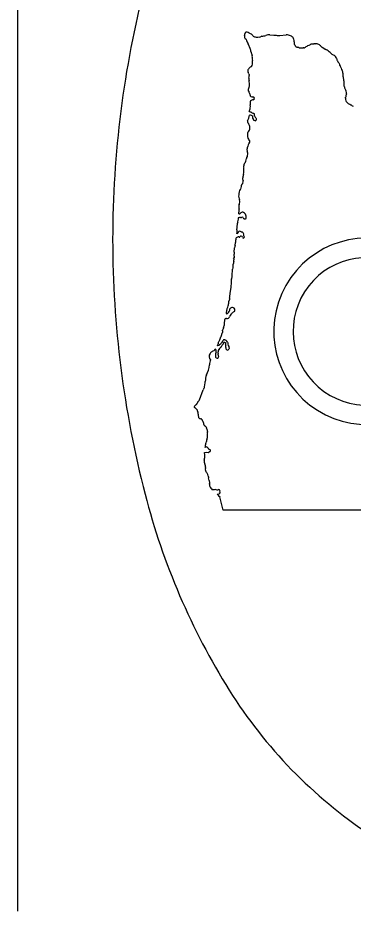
# Model space of a CAD drawing. Extents: x 42133 to 45533, y 41351 to 47951.
# Drawn here: x 42525.94 to 42538.21, y 45345.16 to 45377.83 of the extents above; entities that cross this region are included whole.
import ezdxf

# ---------------------------------------------------------------- set-up
doc = ezdxf.new("R2010")
doc.units = 0
doc.layers.add('P_TRAF_SIGN_SignDetails', color=7, linetype='Continuous')

msp = doc.modelspace()

# ---------------------------------------------------------------- linework, layer by layer
at = {"layer": 'P_TRAF_SIGN_SignDetails'}
msp.add_line((42525.939, 45345.156), (42525.939, 45394.893), dxfattribs=at)
for points in [[(42535.165, 45377.204), (42535.302, 45377.187)], [(42535.53, 45377.18), (42535.763, 45377.201)], [(42534.289, 45377.041), (42534.257, 45377.064)], [(42534.44, 45376.704), (42534.376, 45376.857)], [(42537.071, 45376.756), (42537.213, 45376.671)], [(42534.412, 45375.393), (42534.405, 45375.529)], [(42537.871, 45375.52), (42537.866, 45375.393)], [(42534.416, 45373.888), (42534.395, 45373.935)], [(42534.123, 45371.7), (42534.134, 45371.725)], [(42533.997, 45369.989), (42533.954, 45369.931)], [(42533.959, 45370.139), (42533.961, 45370.199)], [(42533.852, 45369.26), (42533.864, 45369.415)], [(42533.887, 45369.501), (42533.903, 45369.615)], [(42533.836, 45369.014), (42533.849, 45369.053)], [(42533.786, 45368.387), (42533.796, 45368.633)], [(42533.76, 45368.159), (42533.758, 45368.273)], [(42533.712, 45367.741), (42533.728, 45367.9)], [(42533.654, 45367.455), (42533.678, 45367.515)], [(42533.582, 45367.108), (42533.602, 45367.193), (42533.626, 45367.249), (42533.641, 45367.298)], [(42533.5, 45366.635), (42533.509, 45366.794)], [(42533.46, 45366.048), (42533.446, 45366.029), (42533.432, 45366.005), (42533.426, 45365.984), (42533.411, 45365.971), (42533.395, 45365.946), (42533.378, 45365.929), (42533.364, 45365.907), (42533.352, 45365.889), (42533.32, 45365.869), (42533.295, 45365.843), (42533.246, 45365.833), (42533.239, 45365.835), (42533.276, 45365.931)], [(42533.33, 45366.052), (42533.367, 45366.158)], [(42533.413, 45365.854), (42533.433, 45365.869)], [(42533.612, 45365.97), (42533.589, 45366.001), (42533.56, 45366.027), (42533.516, 45366.044)], [(42533.283, 45365.47), (42533.27, 45365.523)], [(42532.77, 45364.328), (42532.79, 45364.474)], [(42532.582, 45363.86), (42532.722, 45364.221)], [(42532.894, 45362.105), (42532.851, 45362.136), (42532.791, 45362.117)], [(42532.78, 45361.845), (42532.77, 45361.931), (42532.842, 45361.939), (42532.901, 45361.933), (42532.945, 45361.949)], [(42533.184, 45360.575), (42533.133, 45360.568), (42533.053, 45360.564)], [(42533.228, 45360.406), (42533.304, 45360.416), (42533.33, 45360.446)], [(42533.455, 45359.823), (42533.328, 45360.312)]]:
    msp.add_lwpolyline(points, dxfattribs=at)
for centre, radius, start, end in [((42566.571, 45369.719), 37.163, 165.4857, 180), ((42534.344, 45377.143), 0.117, 167.5919, 222.0372), ((42533.924, 45377.292), 0.331, 337.8411, 350.2644), ((42534.328, 45377.242), 0.0779, 128.5101, 184.2878), ((42534.307, 45377.219), 0.0888, 47.7608, 108.6351), ((42534.025, 45376.462), 0.891, 58.8245, 67.435), ((42534.441, 45377.104), 0.129, 54.8431, 69.1286), ((42533.153, 45376.32), 1.626, 31.8432, 33.1537), ((42534.657, 45377.288), 0.165, 222.0998, 257.0799), ((42534.799, 45377.871), 0.72, 275.8542, 287.2083), ((42535.121, 45376.959), 0.249, 79.926, 115.9923), ((42535.324, 45377.762), 0.575, 267.7842, 276.5782), ((42535.519, 45377.946), 0.767, 260.2587, 270.7557), ((42535.785, 45376.939), 0.262, 61.4875, 94.9383), ((42535.705, 45376.721), 0.494, 56.0363, 65.3848), ((42534.273, 45377.025), 0.0224, 11.1533, 43.0257), ((42534.799, 45377.172), 0.524, 195.7163, 214.4501), ((42534.275, 45376.816), 0.109, 22.1028, 32.9083), ((42534.708, 45377.453), 0.336, 254.9246, 268.4091), ((42534.671, 45377.427), 0.312, 274.9928, 285.4292), ((42534.78, 45377.34), 0.215, 263.0897, 279.3577), ((42535.038, 45376.721), 0.464, 110.9381, 118.7855), ((42535.932, 45377.065), 0.0816, 19.4459, 53.1981), ((42536.044, 45377.09), 0.0348, 176.596, 217.7251), ((42535.98, 45377.017), 0.0627, 27.5347, 55.0495), ((42535.453, 45376.884), 0.605, 6.4094, 15.5556), ((42536.394, 45376.908), 0.343, 172.6262, 186.503), ((42538.394, 45378.06), 2.626, 206.9791, 208.6381), ((42536.317, 45377.462), 0.694, 290.0005, 298.01), ((42536.772, 45376.617), 0.265, 108.0218, 119.1943), ((42536.707, 45377.107), 0.238, 265.8522, 284.8252), ((42536.778, 45376.758), 0.119, 78.1167, 94.7999), ((42536.767, 45377.119), 0.247, 278.2461, 282.1049), ((42536.697, 45376.122), 0.765, 78.0666, 80.807), ((42536.873, 45376.766), 0.107, 63.1651, 99.5669), ((42536.839, 45376.627), 0.248, 43.1604, 70.6035), ((42533.927, 45376.491), 0.555, 8.8319, 22.5233), ((42534.867, 45376.648), 0.398, 190.3965, 207.6366), ((42536.165, 45376.844), 0.087, 209.2425, 257.5309), ((42536.228, 45376.883), 0.148, 236.4122, 249.6388), ((42536.177, 45376.527), 0.217, 78.1727, 90.0772), ((42536.172, 45376.655), 0.0977, 50.197, 59.8189), ((42536.265, 45376.808), 0.0834, 248.7405, 282.5305), ((42536.316, 45377.082), 0.357, 264.6786, 280.6147), ((42536.401, 45376.695), 0.0402, 92.2598, 118.2037), ((42536.415, 45376.862), 0.128, 263.1918, 283.7574), ((42536.128, 45377.185), 0.548, 305.4197, 311.6998), ((42536.418, 45376.987), 0.224, 289.3669, 307.5785), ((42537.174, 45376.942), 0.212, 223.2553, 231.59), ((42537.208, 45376.984), 0.266, 231.4471, 238.8989), ((42536.898, 45376.107), 0.646, 43.8434, 60.8243), ((42537.778, 45377.034), 0.634, 229.2276, 245.0219), ((42534.416, 45376.451), 0.0991, 350.2964, 7.117), ((42534.536, 45376.434), 0.0224, 179.5029, 214.7104), ((42534.755, 45376.34), 0.239, 171.5019, 198.9625), ((42534.477, 45376.398), 0.0474, 331.4922, 30.4054), ((42533.505, 45376.236), 1.023, 351.3365, 1.4847), ((42537.411, 45376.286), 0.199, 16.6143, 60.4382), ((42537.458, 45376.301), 0.15, 8.5418, 16.231), ((42537.769, 45376.334), 0.162, 183.6216, 197.8744), ((42537.555, 45376.233), 0.078, 13.3928, 41.0067), ((42537.822, 45376.338), 0.21, 204.6203, 227.4429), ((42537.464, 45376.024), 0.269, 14.0277, 36.3574), ((42534.465, 45375.882), 0.114, 142.5993, 205.3899), ((42534.479, 45375.89), 0.121, 128.4463, 149.8596), ((42534.384, 45376.034), 0.0522, 291.9731, 332.0413), ((42534.469, 45375.993), 0.0418, 117.8839, 158.1293), ((42534.437, 45376.118), 0.0884, 278.1906, 335.5763), ((42538.614, 45376.396), 0.941, 199.0155, 205.8519), ((42538.107, 45376.109), 0.362, 199.9683, 214.7124), ((42537.623, 45375.806), 0.211, 359.5964, 27.5161), ((42532.802, 45374.858), 1.839, 30.1778, 31.9906), ((42534.89, 45375.84), 0.501, 186.6109, 194.8048), ((42534.1, 45375.696), 0.305, 345.0555, 3.0938), ((42534.73, 45375.61), 0.335, 178.8512, 194.0127), ((42537.976, 45375.756), 0.15, 161.2277, 204.3513), ((42536.554, 45375.32), 1.339, 11.3946, 16.2232), ((42537.591, 45375.529), 0.281, 4.6601, 11.4366), ((42537.622, 45375.531), 0.25, 357.481, 4.6693), ((42534.467, 45375.184), 0.0988, 167.6173, 226.0389), ((42534.329, 45375.23), 0.0488, 329.6052, 2.9963), ((42534.408, 45375.238), 0.0315, 140.2357, 191.3829), ((42534.354, 45375.305), 0.055, 302.9954, 332.8664), ((42533.845, 45375.378), 0.567, 350.0276, 1.4935), ((42538.025, 45375.384), 0.159, 176.8284, 218.5819), ((42535.798, 45374.699), 2.183, 13.9601, 15.563), ((42537.761, 45375.115), 0.191, 8.3096, 35.5218), ((42534.355, 45375.078), 0.0557, 358.5662, 38.6778), ((42534.497, 45375.098), 0.0884, 194.3555, 223.8233), ((42534.387, 45375.01), 0.0531, 351.4613, 30.3447), ((42534.504, 45374.998), 0.0647, 175.591, 298.935), ((42534.543, 45374.884), 0.0572, 282.4444, 97.8816), ((42538.095, 45374.855), 0.168, 169.5386, 202.7991), ((42537.326, 45374.993), 0.613, 349.8698, 353.1299), ((42538.596, 45374.846), 0.665, 162.8664, 173.6379), ((42537.814, 45375.077), 0.15, 346.6523, 25.8492), ((42534.156, 45374.608), 0.292, 344.4833, 7.0129), ((42534.964, 45374.701), 0.522, 170.2459, 186.2834), ((42534.547, 45374.691), 0.138, 86.557, 134.6795), ((42538.142, 45374.886), 0.224, 205.4369, 237.6985), ((42538.138, 45374.843), 0.186, 231.6882, 251.973), ((42538.079, 45374.642), 0.0237, 32.1356, 85.4335), ((42538.132, 45374.673), 0.0384, 208.3503, 263.784), ((42538.128, 45374.593), 0.0421, 62.1711, 89.8722), ((42538.227, 45374.71), 0.113, 225.1605, 260.2586), ((42533.772, 45374.352), 0.644, 333.3276, 352.2437), ((42534.138, 45374.533), 0.299, 334.8583, 359.3659), ((42534.466, 45374.496), 0.107, 237.6981, 275.7885), ((42534.437, 45374.166), 0.102, 58.2763, 105.171), ((42534.547, 45374.427), 0.0791, 208.1578, 249.3054), ((42534.453, 45374.173), 0.0891, 350.2315, 64.658), ((42534.581, 45374.476), 0.138, 243.1202, 263.8683), ((42534.623, 45374.429), 0.107, 237.4643, 252.1691), ((42534.37, 45374.251), 0.233, 357.6352, 19.1591), ((42534.903, 45374.356), 0.321, 200.902, 221.3687), ((42534.453, 45374.037), 0.109, 166.149, 209.7891), ((42534.415, 45374.014), 0.0639, 209.0241, 238.8694), ((42534.365, 45373.934), 0.0304, 1.9537, 56.2078), ((42534.017, 45373.777), 0.414, 4.0741, 15.4322), ((42534.322, 45374.024), 0.257, 10.4626, 31.3978), ((42534.573, 45373.978), 0.0924, 58.6701, 89.2794), ((42534.371, 45374.555), 0.558, 296.669, 301.8133), ((42534.337, 45373.898), 0.408, 35.1559, 37.0088), ((42534.638, 45374.111), 0.0392, 312.398, 34.8383), ((42534.559, 45373.544), 0.222, 153.4421, 197.9091), ((42534.231, 45373.795), 0.199, 310.4025, 3.3713), ((42535.783, 45373.659), 1.447, 187.3045, 189.4702), ((42534.755, 45373.635), 0.453, 208.1466, 217.6626), ((42534.435, 45373.218), 0.0422, 133.0751, 175.7135), ((42534.427, 45373.394), 0.0471, 229.0964, 251.6535), ((42534.37, 45373.296), 0.0594, 306.8547, 11.998), ((42534.387, 45373.316), 0.0423, 350.1409, 52.0585), ((42534.401, 45373.001), 0.0802, 167.46, 201.3437), ((42534.3, 45373.032), 0.0266, 327.8169, 5.7164), ((42534.373, 45373.049), 0.0484, 156.6906, 196.6566), ((42534.421, 45372.969), 0.0955, 178.403, 200.0996), ((42534.249, 45373.13), 0.101, 322.1104, 341.2172), ((42534.205, 45372.844), 0.156, 14.2319, 35.9548), ((42534.534, 45373.092), 0.19, 153.7668, 178.3052), ((42534.28, 45373.261), 0.119, 314.327, 340.323), ((42533.769, 45372.746), 0.536, 341.7793, 353.2429), ((42534.49, 45372.663), 0.19, 149.4853, 173.7021), ((42534.204, 45372.87), 0.166, 317.7127, 329.7087), ((42533.665, 45372.905), 0.692, 350.1683, 358.1677), ((42533.258, 45372.277), 0.952, 349.6874, 2.0212), ((42534.227, 45372.367), 0.026, 152.355, 213.4062), ((42534.159, 45372.407), 0.0533, 328.7272, 10.1883), ((42534.086, 45372.319), 0.124, 355.7906, 15.6642), ((42534.284, 45372.439), 0.0767, 164.5989, 197.2513), ((42533.653, 45372.854), 0.683, 324.7252, 336.2582), ((42534.318, 45371.946), 0.154, 166.2736, 209.1249), ((42534.851, 45371.899), 0.687, 162.477, 173.0641), ((42535.651, 45371.078), 1.64, 159.4279, 162.7034), ((42534.085, 45371.681), 0.0408, 319.1566, 15.5373), ((42534.137, 45371.697), 0.0137, 166.2184, 204.0725), ((42534.161, 45371.723), 0.027, 109.7367, 175.8248), ((42534.137, 45371.781), 0.0355, 294.53, 1.274), ((42533.971, 45371.851), 0.214, 341.0915, 5.3632), ((42534.329, 45371.301), 0.31, 170.773, 206.0482), ((42535.038, 45371.288), 1.017, 170.0317, 176.4909), ((42534.288, 45371.397), 0.261, 145.3148, 165.111), ((42533.948, 45371.633), 0.154, 325.2695, 333.664), ((42534.602, 45370.925), 0.575, 172.2101, 189.7233), ((42533.839, 45371.107), 0.219, 331.6253, 15.2756), ((42533.619, 45370.771), 0.416, 344.1786, 356.6645), ((42534.036, 45370.722), 0.0666, 255.5035, 339.4787), ((42533.85, 45370.787), 0.189, 347.5046, 12.4009), ((42534.152, 45370.633), 0.0846, 58.4752, 129.4135), ((42534.128, 45370.55), 0.169, 6.6755, 66.1718), ((42533.725, 45370.291), 0.253, 338.7078, 5.2326), ((42534.015, 45370.325), 0.0395, 143.2854, 195.6634), ((42533.962, 45370.372), 0.0315, 312.915, 338.7777), ((42533.259, 45370.537), 0.753, 346.4063, 354.5087), ((42534.066, 45370.503), 0.0618, 172.7266, 201.9895), ((42534.055, 45370.415), 0.108, 73.7765, 117.6963), ((42533.984, 45370.473), 0.0256, 342.196, 15.2286), ((42534.092, 45370.581), 0.0627, 263.5636, 305.0702), ((42534.15, 45370.483), 0.0519, 50.2296, 114.8307), ((42534.273, 45370.554), 0.0955, 199.0507, 241.4159), ((42534.248, 45370.512), 0.0473, 244.5482, 357.3667), ((42534.084, 45370.543), 0.214, 351.1528, 7.2343), ((42533.968, 45370.096), 0.0261, 163.4453, 210.9294), ((42533.636, 45370.268), 0.348, 331.8979, 338.2925), ((42533.768, 45369.997), 0.198, 340.6494, 25.8622), ((42534.058, 45369.942), 0.0774, 45.5814, 142.2767), ((42534.171, 45370.346), 0.354, 260.4068, 264.6984), ((42534.123, 45369.915), 0.0802, 0.585, 79.1292), ((42566.571, 45369.719), 37.163, 180, 194.5143), ((42534.473, 45369.63), 0.57, 169.9619, 181.4303), ((42533.634, 45369.875), 0.314, 332.2179, 341.471), ((42534.008, 45369.719), 0.0946, 78.9303, 143.505), ((42534.044, 45369.83), 0.0252, 224.9141, 325.1642), ((42534.107, 45369.792), 0.0488, 9.8061, 150.9431), ((42534.191, 45369.811), 0.0374, 196.84, 51.6517), ((42534.285, 45369.89), 0.0865, 169.6287, 214.9835), ((42534.171, 45369.921), 0.033, 331.4095, 350.3035), ((42538.712, 45366.36), 3.409, 63.0148, 52.7746), ((42534.884, 45369.189), 1.045, 162.6542, 167.5454), ((42534, 45369.023), 0.164, 183.256, 196.3311), ((42533.991, 45369.064), 0.143, 160.2324, 184.5941), ((42533.998, 45369.233), 0.149, 169.6815, 201.1058), ((42533.722, 45369.171), 0.137, 346.0584, 3.615), ((42533.646, 45369.116), 0.211, 359.0323, 5.9779), ((42538.712, 45366.36), 2.7, 60.8737, 47.9775), ((42534.459, 45368.612), 0.663, 168.8114, 178.2205), ((42533.967, 45368.704), 0.162, 159.5041, 166.7375), ((42533.176, 45368.933), 0.661, 344.8433, 352.3351), ((42534.389, 45368.853), 0.557, 171.8943, 180.8454), ((42533.513, 45368.992), 0.33, 349.4666, 357.3936), ((42533.416, 45368.448), 0.375, 336.5294, 350.6651), ((42531.714, 45368.283), 2.05, 349.2438, 356.5513), ((42533.864, 45368.276), 0.107, 168.0657, 181.6847), ((42533.374, 45367.663), 0.323, 350.598, 4.0112), ((42533.263, 45367.841), 0.46, 340.3234, 347.439), ((42533.749, 45367.405), 0.108, 152.5965, 202.9991), ((42533.467, 45367.356), 0.183, 341.4093, 2.1065), ((42534.223, 45367.522), 0.545, 174.7631, 180.6454), ((42533.54, 45367.637), 0.155, 334.8112, 350.1406), ((42533.666, 45367.046), 0.104, 143.5882, 196.5047), ((42533.46, 45367.201), 0.242, 310.2491, 356.3001), ((42533.771, 45367.157), 0.0752, 68.0821, 158.3252), ((42533.781, 45367.014), 0.0191, 117.7971, 186.3932), ((42533.704, 45367.194), 0.177, 292.6359, 306.1845), ((42533.8, 45367.147), 0.08, 357.9535, 90.5626), ((42533.88, 45367.004), 0.0857, 122.1497, 146.5859), ((42533.834, 45367.126), 0.0489, 269.7524, 22.4058), ((42533.552, 45366.787), 0.0441, 132.8382, 170.3133), ((42533.566, 45366.746), 0.0854, 81.1566, 121.0197), ((42533.591, 45367.045), 0.038, 229.4174, 310.5826), ((42533.591, 45366.937), 0.108, 263.8303, 334.4999), ((42533.771, 45366.876), 0.0836, 123.267, 169.3305), ((42533.614, 45367.051), 0.153, 316.4659, 345.2789), ((42533.606, 45366.277), 0.203, 149.071, 152.9883), ((42533.482, 45366.405), 0.0505, 123.0878, 177.4935), ((42533.372, 45366.393), 0.0615, 348.2923, 13.5638), ((42533.437, 45366.465), 0.0248, 316.2149, 17.9825), ((42533.509, 45366.487), 0.0505, 161.2564, 196.2749), ((42533.277, 45366.63), 0.223, 325.3888, 1.416), ((42532.638, 45366.354), 0.755, 332.6459, 336.4028), ((42533.495, 45366.113), 0.135, 152.6315, 160.689), ((42533.258, 45366.256), 0.142, 325.2276, 347.4038), ((42533.503, 45366.243), 0.108, 167.5423, 189.2168), ((42533.139, 45366.417), 0.299, 329.6634, 341.545), ((42533.655, 45366.334), 0.232, 171.5281, 182.9857), ((42533.477, 45366.023), 0.0308, 51.314, 124.0774), ((42532.918, 45365.842), 0.274, 317.6887, 334.0058), ((42533.082, 45365.641), 0.116, 340.5196, 44.5635), ((42533.447, 45365.584), 0.194, 131.801, 155.7554), ((42532.138, 45366.269), 1.187, 343.433, 345.1003), ((42532.639, 45366.354), 0.755, 328.8854, 332.6423), ((42533.295, 45365.772), 0.0488, 297.3457, 326.4774), ((42533.416, 45365.699), 0.0934, 125.1116, 150.1012), ((42533.207, 45365.86), 0.177, 331.2793, 339.9882), ((42533.427, 45365.78), 0.0569, 134.3954, 159.8064), ((42533.273, 45365.937), 0.163, 314.6357, 329.3725), ((42533.317, 45365.963), 0.15, 320.8731, 342.0106), ((42533.503, 45365.911), 0.0438, 75.6826, 171.767), ((42533.523, 45366.149), 0.106, 255.3575, 266.4415), ((42533.498, 45365.905), 0.0509, 327.3787, 72.4047), ((42533.588, 45365.859), 0.0506, 158.6282, 209.8543), ((42533.445, 45365.789), 0.109, 348.7193, 23.9643), ((42533.591, 45365.743), 0.0465, 147.2221, 206.7463), ((42533.68, 45365.784), 0.144, 205.2145, 219.6374), ((42534.281, 45366.053), 0.675, 186.9998, 201.612), ((42533.57, 45365.785), 0.119, 301.9021, 333.8612), ((42533.778, 45365.83), 0.127, 191.9513, 217.7514), ((42533.662, 45365.744), 0.0186, 323.1408, 28.8437), ((42533.098, 45365.445), 0.162, 139.5146, 229.2389), ((42533.157, 45365.449), 0.208, 118.5935, 150.8893), ((42532.6, 45366.798), 1.254, 291.4021, 294.5358), ((42533.244, 45365.461), 0.0791, 165.4676, 258.4419), ((42533.472, 45365.485), 0.305, 157.4299, 180.8342), ((42533.237, 45365.436), 0.0535, 260.8566, 2.8504), ((42533.139, 45365.598), 0.136, 339.0171, 3.6846), ((42533.319, 45365.544), 0.0535, 174.8804, 203.4761), ((42533.965, 45365.7), 0.697, 182.9338, 187.6747), ((42533.127, 45365.42), 0.164, 6.5729, 17.8433), ((42533.606, 45365.729), 0.0528, 225.7854, 300.8944), ((42532.138, 45365.177), 0.813, 329.7446, 357.2652), ((42533.496, 45365.108), 0.547, 156.9271, 176.7734), ((42533.495, 45364.525), 0.698, 159.6549, 179.6354), ((42531.427, 45364.66), 1.376, 352.2014, 354.5324), ((42533.152, 45364.037), 0.467, 149.4093, 156.7333), ((42532.512, 45364.402), 0.27, 331.6751, 339.3599), ((42532.672, 45364.342), 0.0989, 339.3833, 352.097), ((42532.664, 45363.685), 0.169, 143.4031, 156.9273), ((42532.392, 45363.998), 0.252, 302.6316, 309.8206), ((42532.218, 45364.009), 0.394, 328.6641, 337.7511), ((42532.428, 45363.605), 0.0342, 155.1407, 251.9868), ((42532.572, 45363.49), 0.217, 118.0705, 143.4817), ((42531.988, 45363.048), 0.678, 39.2053, 50.6387), ((42532.464, 45363.701), 0.0209, 285.1963, 319.5762), ((42532.43, 45363.708), 0.0538, 338.44, 2.6002), ((42532.507, 45363.712), 0.0231, 145.8457, 184.9217), ((42532.446, 45363.78), 0.0686, 307.1011, 335.1622), ((42532.406, 45363.445), 0.111, 1.0549, 16.2326), ((42532.54, 45363.451), 0.0231, 189.7637, 217.3203), ((42532.506, 45363.428), 0.0189, 335.9639, 30.6324), ((42532.581, 45363.408), 0.0596, 168.1259, 195.1694), ((42532.481, 45363.353), 0.0582, 342.6624, 42.2692), ((42533.133, 45363.343), 0.597, 180.7225, 192.9093), ((42532.626, 45363.249), 0.0846, 207.9307, 270.812), ((42532.596, 45363.078), 0.092, 49.1537, 69.9555), ((42532.639, 45363.098), 0.0531, 45.1506, 71.1391), ((42532.621, 45363.082), 0.0764, 0.0417, 44.0677), ((42532.722, 45363.083), 0.0244, 182.1432, 248.4902), ((42532.681, 45363.02), 0.0515, 353.3353, 51.079), ((42535.086, 45363.371), 2.381, 188.6136, 190.3515), ((42532.787, 45362.967), 0.0494, 208.6676, 242.1565), ((42532.751, 45362.901), 0.0257, 7.5682, 59.8825), ((42532.794, 45362.906), 0.0173, 185.0557, 254.6517), ((42532.786, 45362.742), 0.147, 85.1422, 88.8666), ((42532.786, 45362.849), 0.0418, 25.6859, 72.6546), ((42532.857, 45362.89), 0.0401, 214.533, 242.6783), ((42532.813, 45362.83), 0.0354, 354.4762, 42.9331), ((42531.853, 45362.53), 1.038, 13.0901, 16.6016), ((42532.773, 45362.48), 0.101, 320.3347, 1.1337), ((42532.544, 45362.657), 0.338, 7.4993, 18.63), ((42532.942, 45362.621), 0.0699, 157.1864, 189.705), ((42532.342, 45362.544), 0.536, 353.3678, 7.0502), ((42533.273, 45362.626), 0.401, 169.2173, 172.3548), ((42532.729, 45362.654), 0.149, 357.7085, 9.6473), ((42532.361, 45362.225), 0.443, 345.8155, 357.835), ((42532.931, 45362.225), 0.128, 166.8948, 187.1881), ((42532.616, 45362.386), 0.232, 325.1055, 345.1558), ((42532.936, 45362.338), 0.0962, 161.1435, 186.4742), ((42532.809, 45362.389), 0.0411, 330.6026, 9.05), ((42532.874, 45362.405), 0.0257, 154.8664, 201.1829), ((42532.682, 45361.814), 0.102, 339.8054, 17.572), ((42532.974, 45362.116), 0.0809, 187.8262, 216.4414), ((42532.971, 45362.133), 0.0904, 226.5715, 265.6246), ((42532.984, 45361.908), 0.0566, 113.7769, 133.2196), ((42532.952, 45361.995), 0.0366, 285.2328, 350.8638), ((42532.943, 45362.002), 0.0463, 344.3498, 63.0403), ((42533.013, 45361.612), 0.254, 170.7927, 205.2268), ((42532.22, 45361.787), 0.558, 346.1189, 359.1591), ((42532.589, 45361.394), 0.223, 356.8238, 29.7143), ((42532.861, 45361.299), 0.0635, 169.2818, 230.9975), ((42532.756, 45361.335), 0.0491, 329.8311, 7.2708), ((42532.845, 45361.355), 0.042, 160.2838, 198.3673), ((42532.779, 45361.391), 0.0345, 320.3925, 343.8787), ((42532.607, 45361.112), 0.254, 20.5303, 32.5797), ((42532.235, 45360.655), 0.819, 39.4758, 41.8583), ((42532.278, 45360.925), 0.64, 13.6187, 23.0268), ((42532.818, 45361.024), 0.0976, 6.7896, 32.0693), ((42533.011, 45361.028), 0.097, 175.5802, 195.1763), ((42532.704, 45360.915), 0.23, 356.9218, 22.2971), ((42533.232, 45360.95), 0.301, 188.8867, 199.203), ((42533.132, 45360.877), 0.186, 188.104, 201.0094), ((42532.878, 45360.813), 0.0801, 332.9594, 357.6299), ((42533.178, 45360.763), 0.229, 176.5953, 190.1746), ((42533.068, 45360.743), 0.117, 190.0375, 198.277), ((42533.259, 45360.807), 0.318, 198.3867, 229.6904), ((42533.231, 45360.638), 0.0787, 233.6005, 298.2482), ((42533.286, 45360.516), 0.0555, 1.7121, 108.9832), ((42533.147, 45360.59), 0.207, 328.5728, 339.6955), ((42555.427, 45366.834), 25.652, 194.5143, 212.0054), ((42533.008, 45360.176), 0.318, 38.9892, 46.3166), ((42533.319, 45360.428), 0.0826, 219.2135, 240.5207), ((42533.433, 45360.372), 0.155, 185.8966, 193.3349), ((42533.29, 45360.339), 0.00812, 201.4335, 281.1431), ((42533.295, 45360.3), 0.0314, 35.3191, 97.0658), ((42533.411, 45360.408), 0.127, 224.6377, 228.9266), ((42533.385, 45360.474), 0.0611, 172.3133, 206.7837), ((42544.278, -553201.521), 598561.344, 89.998963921, 90.001036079), ((42548.392, 45362.437), 17.356, 212.0054, 236.4659)]:
    msp.add_arc(centre, radius, start, end, dxfattribs=at)

doc.saveas('drawing.dxf')
